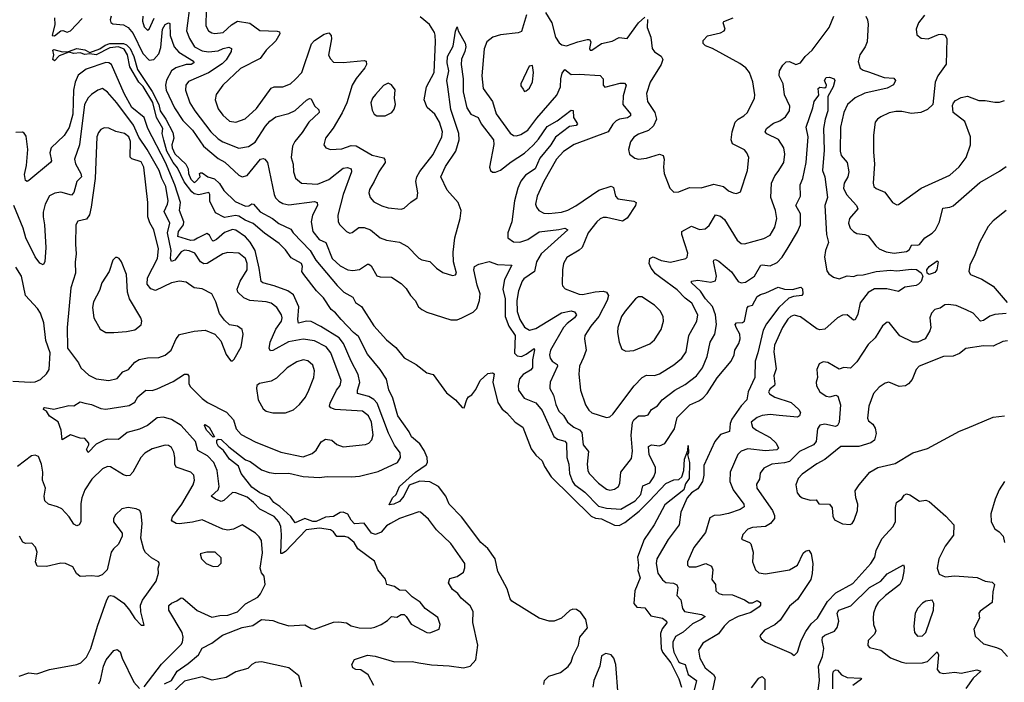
# Model space of a CAD drawing. Extents: x 1771496 to 1971148, y 471553 to 643630.
# Tile 266 of 656: x 1782989 to 1789124, y 630135 to 634264. Entities that reach past the tile are written whole.
import ezdxf

# ---------------------------------------------------------------- set-up
doc = ezdxf.new("R2010")
doc.units = 0

msp = doc.modelspace()

# ---------------------------------------------------------------- linework, layer by layer
at = {"layer": '0CON10XD'}
for points in [[(1784050, 634370), (1784027.3, 634195), (1784046.6, 634146.6), (1784077.5, 634095), (1784125, 634070.6), (1784165, 634064.3)], [(1784149.5, 634325), (1784148.2, 634225), (1784165, 634194.5), (1784185, 634182.1), (1784205, 634178.5), (1784255.8, 634184.2), (1784308.2, 634231.8), (1784345, 634254.7), (1784422.8, 634242.8), (1784485, 634196.4), (1784593.3, 634193.3), (1784607.3, 634187.3), (1784610, 634175), (1784585, 634131.9), (1784523.6, 634075), (1784486.9, 634023.1), (1784365, 633958.9), (1784255, 633855.6), (1784213.1, 633796.9), (1784207.5, 633765), (1784225, 633708), (1784255, 633668.1), (1784295, 633631.8), (1784335, 633625.4), (1784392.9, 633647.1), (1784465, 633710.5), (1784555, 633837.5), (1784575, 633846.4), (1784628.8, 633845), (1784675.3, 633864.7), (1784707.3, 633892.7), (1784747.5, 633935), (1784806.8, 634113.2), (1784825, 634133.6), (1784885, 634173.8), (1784915, 634181.1), (1784929.6, 634165), (1784931.8, 634145), (1784912.7, 634042.7), (1784925, 634019.2), (1784945, 634000), (1785005, 633997.3), (1785135, 634009.5), (1785148.6, 634005), (1785148.9, 633985), (1785140, 633965), (1785085, 633897.5), (1785061.3, 633855), (1785026.4, 633745), (1784997.5, 633682.5), (1784942.7, 633587.3), (1784894.2, 633525), (1784884.2, 633485), (1784896.7, 633465), (1784925, 633454.2), (1784995, 633458.9), (1785055, 633479.3), (1785085, 633478.9), (1785185, 633419.3), (1785255, 633402.5), (1785263.3, 633393.3), (1785265.8, 633374.2), (1785226.2, 633315), (1785197.1, 633255), (1785167.8, 633205), (1785163.3, 633185), (1785173.1, 633155), (1785195, 633128.1), (1785245, 633103.1), (1785285, 633091.5), (1785365, 633082.5), (1785385, 633088.6), (1785425, 633127.5), (1785465.7, 633154.3), (1785470, 633185), (1785457.3, 633255), (1785462.3, 633285), (1785481.4, 633318.6), (1785565, 633424.4), (1785620, 633535), (1785622.7, 633565), (1785604.7, 633624.7), (1785575, 633674.4), (1785527.6, 633717.6), (1785510, 633765), (1785523.2, 633845), (1785570.3, 633935), (1785580.3, 634125), (1785577.4, 634167.4), (1785573.3, 634185), (1785541.2, 634235), (1785485, 634280.9)], [(1786146.5, 634295), (1786115, 634191.4), (1786095, 634182.7), (1785985, 634169.3), (1785935.9, 634154.1), (1785898.9, 634125), (1785883.3, 634083.3), (1785868.2, 633915), (1785876.5, 633835), (1785933.8, 633753.8), (1785956.9, 633676.9), (1786045, 633557.1), (1786065, 633543.3), (1786085, 633540), (1786112.1, 633547.9), (1786154.2, 633575.8), (1786210.2, 633649.8), (1786335, 633792.9), (1786359.1, 633845), (1786359.8, 633895), (1786368.3, 633931.7), (1786385, 633954.4), (1786425, 633922.8), (1786475.2, 633925.2), (1786606.5, 633916.5), (1786624.4, 633895), (1786623.8, 633855), (1786635, 633843.8), (1786730.7, 633869.3), (1786757.9, 633867.9), (1786768.5, 633855), (1786749.8, 633789.8), (1786746.2, 633735), (1786795, 633676.9), (1786794.5, 633665), (1786775, 633653.2), (1786726, 633645), (1786705.7, 633634.3), (1786685, 633612.2), (1786655.8, 633564.2), (1786443.7, 633486.3), (1786376.4, 633443.6), (1786332.8, 633395), (1786253.8, 633255), (1786212.9, 633165), (1786202.7, 633115), (1786208.1, 633095), (1786222.9, 633075), (1786255, 633059.1), (1786285, 633056.2), (1786365.4, 633065.4), (1786405, 633076.8), (1786455, 633104.1), (1786598, 633202), (1786675, 633226.4), (1786689.2, 633219.2), (1786701.5, 633165), (1786715, 633148.6), (1786815, 633133.1), (1786830, 633125), (1786825.6, 633105), (1786773.4, 633026.6), (1786745, 633009.4), (1786645, 633031.1), (1786625, 633030.8), (1786605, 633022.1), (1786584.6, 633005), (1786531.1, 632935), (1786493.6, 632845), (1786475, 632827.3), (1786398.8, 632781.2), (1786377.1, 632745), (1786370, 632705), (1786368.8, 632618.8), (1786372, 632605), (1786387.5, 632587.5), (1786474.2, 632554.2), (1786495, 632552), (1786575, 632568.6), (1786625, 632572), (1786645.3, 632565.3), (1786656.8, 632545), (1786650.3, 632515), (1786596.8, 632415), (1786548.5, 632355), (1786510.6, 632295), (1786507.1, 632275), (1786518.5, 632205), (1786501.7, 632158.3), (1786476.7, 632105), (1786472.5, 632055), (1786482.5, 631955), (1786515, 631863.8), (1786535, 631830), (1786553, 631813), (1786645, 631785.7), (1786665, 631790), (1786684.2, 631805), (1786818.2, 631981.8), (1786867.5, 632035), (1786895, 632048.7), (1786945, 632046.4), (1786975, 632056.4), (1787065, 632113.8), (1787114.7, 632155.3), (1787141.5, 632195), (1787158, 632295), (1787209.1, 632385), (1787214.5, 632425), (1787176.9, 632496.9), (1787135, 632528.2), (1787085, 632580), (1786984.5, 632655), (1786950.9, 632680.9), (1786923.3, 632715), (1786910.5, 632745), (1786915.3, 632774.7), (1786935, 632785.6), (1786985, 632764), (1787045, 632753.5), (1787139.2, 632775), (1787148.6, 632785), (1787151.3, 632808.7), (1787114.7, 632925), (1787115.6, 632945), (1787175, 632976.7), (1787225, 632956.9), (1787259.8, 632960.2), (1787285, 632980.8), (1787325, 633048.1), (1787355, 633038.9), (1787379.8, 633019.8), (1787459.4, 632889.4), (1787485, 632868.6), (1787505, 632866.9), (1787625, 632900.5), (1787665, 632921.4), (1787695, 632971.2), (1787706.2, 633025), (1787697.7, 633075), (1787668.7, 633155), (1787672.9, 633245), (1787695, 633291.9), (1787715, 633318.6), (1787750, 633375), (1787756.2, 633425), (1787750.4, 633465), (1787716.8, 633516.8), (1787645, 633552.7), (1787632.9, 633565), (1787643.1, 633585), (1787685, 633620), (1787725, 633634.5), (1787760.4, 633659.6), (1787786.5, 633695), (1787786.7, 633725), (1787754.7, 633794.7), (1787746.8, 633865), (1787721.8, 633915), (1787723, 633945), (1787745, 633981.6), (1787765, 634001.1), (1787785, 634002.9), (1787825, 633985.6), (1787855, 633996), (1787882.9, 634035), (1787927.8, 634075), (1788032.1, 634215), (1788061.1, 634285)], [(1786265, 634308.1), (1786304.7, 634245), (1786326.5, 634155), (1786349.4, 634119.4), (1786366.3, 634106.3), (1786395, 634102.1), (1786466.7, 634125), (1786525, 634141.4), (1786540, 634140), (1786547.5, 634125), (1786538.8, 634085), (1786542.5, 634075), (1786554.2, 634074.2), (1786614.4, 634115.6), (1786680.3, 634129.7), (1786725, 634152.9), (1786774.1, 634145.9), (1786844.5, 634245), (1786885, 634279.2)], [(1788626.8, 634293.2), (1788589.2, 634245), (1788574, 634205), (1788579.3, 634169.3), (1788605, 634148.8), (1788650, 634145), (1788715, 634170.8), (1788735, 634172.9), (1788755, 634167.5), (1788765.3, 634145.3), (1788762.4, 633987.6), (1788710.8, 633915), (1788694, 633875), (1788678, 633735), (1788645.4, 633704.6), (1788603.7, 633686.3), (1788545, 633680.4), (1788485, 633692.1), (1788447.8, 633692.2), (1788407, 633683), (1788355, 633658.6), (1788334, 633645), (1788319.2, 633625), (1788308.5, 633545), (1788308.9, 633438.9), (1788316.2, 633365), (1788306.5, 633245), (1788311.1, 633225), (1788325, 633212.7), (1788378.6, 633188.6), (1788426.7, 633125), (1788455, 633110), (1788465, 633112), (1788605, 633213.9), (1788785.3, 633294.7), (1788842.7, 633347.3), (1788886.5, 633405), (1788914.4, 633485), (1788914.4, 633535), (1788878.9, 633628.9), (1788806.1, 633686.1), (1788801.7, 633728.3), (1788806.7, 633745), (1788820.5, 633759.5), (1788855, 633780), (1788895, 633788), (1788965, 633761.4), (1789005, 633761.4), (1789065, 633749.2), (1789095, 633750.8), (1789125, 633760.8)], [(1783206.2, 634275), (1783207.8, 634235), (1783191.1, 634165), (1783205, 634163.8), (1783245, 634194), (1783256.4, 634196.4), (1783285, 634185.6), (1783305, 634193.6), (1783378, 634272)], [(1783559.1, 634285), (1783552.2, 634262.2), (1783557.5, 634247.5), (1783569.2, 634239.2), (1783635, 634232.9), (1783665, 634216.3), (1783695, 634177.2), (1783755, 634054.1), (1783795, 634011.6), (1783825, 634016.5), (1783855, 634050.4), (1783868.7, 634091.3), (1783878.4, 634205), (1783895, 634233.6), (1783915, 634244.3), (1783925, 634241.2), (1783925.6, 634165), (1783952.1, 634095), (1783981, 634061), (1784071.8, 634005), (1784073.5, 633995), (1784056.2, 633985), (1784025, 633983.8), (1783960.9, 633965), (1783934.2, 633945), (1783903.6, 633886.4), (1783897.3, 633855), (1783901, 633825), (1783953.4, 633715), (1784005.7, 633635), (1784065.1, 633575.1), (1784134.7, 633475), (1784225, 633399.6), (1784266.3, 633376.3), (1784355, 633295.6), (1784375, 633284.5), (1784405, 633293.1), (1784490, 633395), (1784505, 633399.5), (1784516.8, 633395), (1784532.2, 633375), (1784574.7, 633174.7), (1784583.6, 633153.6), (1784602.4, 633132.4), (1784627.9, 633117.9), (1784665, 633110), (1784825, 633130.4), (1784841.4, 633125), (1784844.6, 633105), (1784812.6, 633045), (1784804.1, 633005), (1784814.7, 632945), (1784855, 632894.1), (1784896.2, 632875), (1784934.7, 632775), (1784985, 632730.3), (1785034.3, 632704.3), (1785065, 632700.7), (1785105, 632706.2), (1785155, 632739.4), (1785165, 632739.4), (1785179.1, 632729.1), (1785215, 632668.1), (1785235, 632660.5), (1785305, 632658.8), (1785365, 632620.8), (1785397.8, 632587.8), (1785424.2, 632545), (1785452.9, 632515), (1785474.5, 632474.5), (1785495, 632457.5), (1785525, 632441.4), (1785675, 632392.5), (1785714.2, 632394.2), (1785743.3, 632405), (1785815, 632441.5), (1785837.1, 632465), (1785854.7, 632515), (1785858.9, 632555), (1785838.9, 632608.9), (1785817.5, 632705), (1785822.5, 632725), (1785849.4, 632739.4), (1785915, 632756.2), (1785965, 632737.8), (1786056.2, 632735), (1786010.5, 632645), (1785998.3, 632585), (1786014.1, 632524.1), (1786014.6, 632415), (1786035.6, 632355), (1786075.5, 632295), (1786071.1, 632185), (1786088.4, 632168.4), (1786115, 632165.3), (1786145, 632179.3), (1786195, 632215.6), (1786197.5, 632207.5), (1786183.2, 632145), (1786184.6, 632095), (1786171.2, 632078.8), (1786126.8, 632053.2), (1786103.3, 632025), (1786094.4, 631985), (1786097.8, 631955), (1786132.5, 631905), (1786205, 631876.4), (1786245, 631828.2), (1786316.6, 631666.6), (1786339, 631649), (1786385, 631638.2), (1786395, 631625.7), (1786398.2, 631535), (1786411.1, 631495), (1786414.6, 631435.4), (1786432.5, 631385), (1786445, 631366.7), (1786509.4, 631319.4), (1786595, 631231.9), (1786645, 631219.4), (1786735, 631214.2), (1786824.7, 631265), (1786858.4, 631305), (1786870.8, 631359.2), (1786915, 631378.4), (1786940.5, 631415), (1786950.7, 631445), (1786950.5, 631475), (1786911.5, 631551.5), (1786907.5, 631605), (1786925, 631614.6), (1786975, 631608.8), (1787008, 631622), (1787069.7, 631715), (1787086.4, 631785), (1787165, 631863.8), (1787220.4, 631889.6)], [(1783755.5, 634285), (1783753.2, 634255), (1783765, 634220), (1783785, 634198), (1783795, 634204), (1783827.5, 634272.5)], [(1786900, 634265), (1786899.6, 634215), (1786920.4, 634155), (1786928.9, 634085), (1786943.8, 634063.8), (1786986.3, 634036.3), (1786995.5, 634015.5), (1786985.4, 633985), (1786917.3, 633875), (1786894.6, 633805), (1786901.5, 633755), (1786946.5, 633685), (1786956.4, 633645), (1786937.3, 633602.7), (1786907.1, 633572.9), (1786845, 633550), (1786815, 633532), (1786795, 633503.3), (1786782.5, 633455), (1786789.2, 633425), (1786822, 633402), (1786845, 633395.6), (1786895, 633400.5), (1786975, 633426.5), (1786997.7, 633417.7), (1787004.5, 633395), (1787000.4, 633345), (1787005.5, 633305), (1787039.4, 633215), (1787065, 633189.2), (1787095, 633190.8), (1787162.6, 633217.4), (1787235, 633216.7), (1787315, 633238.9), (1787374.5, 633224.5), (1787405, 633198), (1787435, 633184), (1787455, 633180), (1787479.7, 633190.3), (1787524.5, 633325), (1787531.9, 633405), (1787520.6, 633435), (1787505, 633452.9), (1787430.9, 633490.9), (1787421.1, 633515), (1787428.7, 633565), (1787446.9, 633625), (1787465, 633644.5), (1787501.4, 633665), (1787524, 633686), (1787566.4, 633775), (1787569.1, 633795), (1787557.6, 633877.6), (1787536.4, 633935), (1787513.2, 633963.2), (1787475, 633990.7), (1787305, 634083.6), (1787261.2, 634101.2), (1787247.5, 634115), (1787247.1, 634135), (1787275, 634162.5), (1787355, 634182.7), (1787377.5, 634195), (1787384.3, 634205), (1787372.5, 634245), (1787377, 634253), (1787434.6, 634275.4)], [(1788260.8, 634285), (1788272.4, 634262.4), (1788276.4, 634236.4), (1788268.8, 634125), (1788256.5, 634095), (1788223.3, 634045), (1788212.6, 634002.6), (1788225, 633962.2), (1788245, 633948.5), (1788278.1, 633938.1), (1788375, 633903.8), (1788435, 633900), (1788445.6, 633885), (1788432.6, 633857.4), (1788395, 633837.1), (1788254.3, 633805.7), (1788195, 633776.8), (1788147.1, 633735), (1788123.3, 633685), (1788102.4, 633595), (1788101.2, 633445), (1788107.8, 633417.8), (1788144.5, 633375), (1788156.2, 633315), (1788148.8, 633285), (1788125.3, 633244.7), (1788122.2, 633215), (1788139.7, 633175), (1788203.6, 633105), (1788210.5, 633085), (1788160, 633025), (1788152.2, 632995), (1788164.4, 632965), (1788183.8, 632943.8), (1788205, 632931.4), (1788255, 632925.6), (1788275, 632916.9), (1788323.3, 632855), (1788345, 632836.7), (1788388, 632818), (1788438.2, 632808.2), (1788515, 632819.6), (1788530.6, 632829.4), (1788548.5, 632861.5), (1788585, 632858.1), (1788595, 632862.5), (1788628.1, 632905), (1788675, 632934.5), (1788695.4, 632955), (1788720.4, 633005), (1788740, 633090), (1788785, 633095.5), (1788805, 633104.5), (1788970.9, 633249.1), (1789095, 633320), (1789135, 633349.1)], [(1784165, 634064.3), (1784225, 634070.7), (1784255.8, 634085), (1784292.7, 634092.7), (1784309.1, 634085), (1784307.1, 634065), (1784275, 634014), (1784250.7, 633989.3), (1784165, 633932.6), (1784041.2, 633878.8), (1784024.5, 633855), (1784020.8, 633825), (1784049.7, 633745), (1784079.3, 633695), (1784180.3, 633565), (1784225, 633522.1), (1784255, 633502.7), (1784353.5, 633463.5), (1784415, 633472.9), (1784455, 633500), (1784520.2, 633599.8), (1784548.1, 633631.9), (1784585, 633658.5), (1784665, 633679.6), (1784705, 633698.2), (1784775, 633763.3), (1784795, 633772.9), (1784805, 633771.2), (1784825, 633727.1), (1784853, 633703), (1784855.7, 633685), (1784789.4, 633625), (1784749.1, 633560.9), (1784703.5, 633505), (1784688.7, 633475), (1784680, 633405), (1784693.2, 633363.2), (1784695.6, 633315), (1784707.2, 633277.2), (1784745.4, 633245.4), (1784845, 633239.3), (1784915, 633267.8), (1785005, 633339.7), (1785031.9, 633341.9), (1785054, 633335), (1785055.5, 633315), (1785003.9, 633175), (1784970, 633045), (1784972.2, 633005), (1784982.9, 632985), (1785025, 632944.2), (1785045, 632933.8), (1785061.2, 632938.8), (1785101.7, 632968.3), (1785135, 632969.6), (1785174.2, 632954.2), (1785235.4, 632905.4), (1785275, 632890.9), (1785355, 632878.5), (1785405, 632850), (1785475, 632778.6), (1785495, 632767.5), (1785545, 632757.1), (1785586, 632715), (1785625, 632687.5), (1785685, 632668.8), (1785705, 632673.8), (1785711.2, 632685), (1785691.8, 632755), (1785689.5, 632815), (1785699.4, 632905), (1785733.2, 633025), (1785740, 633075), (1785721.8, 633125), (1785652.2, 633202.2), (1785613.2, 633285), (1785641.2, 633348.8), (1785706.3, 633445), (1785727.4, 633515), (1785724.8, 633555), (1785675.6, 633705), (1785656.5, 633846.5), (1785651, 633885), (1785661.8, 633945), (1785651.9, 633995), (1785654, 634035), (1785690.6, 634099.4), (1785705, 634192.5), (1785715, 634220), (1785721.2, 634195), (1785765, 634116.7), (1785769.5, 634095), (1785763.3, 634065), (1785742.1, 634017.9), (1785739.1, 633985), (1785751.8, 633895), (1785752.1, 633815), (1785774.6, 633714.6), (1785798.9, 633675), (1785845.4, 633655), (1785863.6, 633615), (1785941.9, 633515), (1785943, 633487), (1785915.7, 633345), (1785922.5, 633325), (1785935, 633314.3), (1785953.2, 633313.2), (1785985, 633326.4), (1786051.7, 633378.3), (1786135, 633431.2), (1786187.7, 633482.3), (1786220.8, 633519.2), (1786275, 633597.6), (1786336.9, 633633.1), (1786425, 633699.2), (1786437.2, 633697.2), (1786440, 633655), (1786464.2, 633615), (1786455.4, 633604.6), (1786415, 633598.6), (1786327.4, 633532.6), (1786297.7, 633485), (1786229, 633401), (1786200.7, 633335), (1786140.9, 633295), (1786111.9, 633258.1), (1786092.8, 633215), (1786072.2, 633135), (1786055.8, 633004.2), (1786031.1, 632935), (1786030, 632905), (1786065, 632879.5), (1786105, 632878.5), (1786155, 632893.4), (1786225, 632941.6), (1786347.3, 632957.3), (1786385, 632965.8), (1786403.8, 632955), (1786238.9, 632805), (1786208.5, 632755), (1786196.1, 632693.9), (1786130.7, 632649.3), (1786119.1, 632635), (1786096.7, 632575), (1786086.8, 632515), (1786088.6, 632445), (1786104.3, 632395), (1786135, 632348.5), (1786165, 632330), (1786205, 632339.6), (1786365, 632437.2), (1786425, 632449.2), (1786445, 632442.7), (1786458.9, 632425), (1786446.7, 632405), (1786399.7, 632370.3), (1786376.6, 632345), (1786295.4, 632205), (1786289.3, 632175), (1786293.8, 632155), (1786306.7, 632135), (1786336.9, 632115), (1786340, 632105), (1786293.8, 632005), (1786291.1, 631978.9), (1786292.1, 631965), (1786313.9, 631923.9), (1786329.1, 631865), (1786348.7, 631825), (1786376.8, 631796.8), (1786401.2, 631755), (1786440.9, 631725), (1786477.8, 631707.8), (1786491.7, 631691.7), (1786500.4, 631615), (1786533.2, 631573.2), (1786525.4, 631495), (1786528.5, 631455), (1786537.1, 631435), (1786595, 631376.5), (1786645, 631338.5), (1786665, 631332.1), (1786695, 631337.5), (1786720, 631355), (1786727.7, 631375), (1786734.8, 631445.2), (1786801.3, 631528.7), (1786807.1, 631575), (1786799.5, 631675), (1786807.3, 631752.7), (1786815, 631770.9), (1786845, 631795.4), (1786885, 631795.6), (1786905, 631802), (1786925.4, 631834.6), (1786962.1, 631857.9), (1786991.1, 631895), (1787070.6, 631955), (1787135, 631989.6), (1787206.1, 632043.9), (1787243.2, 632095), (1787273.2, 632165), (1787290.4, 632255), (1787319.6, 632305), (1787330.5, 632365), (1787325.2, 632425), (1787306.4, 632476.4), (1787261.4, 632525), (1787231.5, 632571.5), (1787174.4, 632625), (1787174, 632635), (1787215, 632640.4), (1787295, 632628.2), (1787323.8, 632636.2), (1787329.7, 632665), (1787312.7, 632757.3), (1787315, 632766), (1787325, 632768.6), (1787345, 632758.9), (1787423.5, 632693.5), (1787465, 632633.3), (1787485, 632623.6), (1787512.3, 632627.7), (1787567.5, 632665), (1787606.8, 632733.2), (1787615, 632736.9), (1787665, 632730.4), (1787708.5, 632751.5), (1787740, 632785), (1787776.3, 632843.7), (1787835, 632941.1), (1787854.1, 632985), (1787853.4, 633053.4), (1787824.4, 633105), (1787853.6, 633165), (1787851.6, 633235), (1787868, 633275), (1787890, 633375), (1787901.1, 633535), (1787888.8, 633595), (1787931.9, 633715), (1787939.4, 633755), (1787967.3, 633792.7), (1787963.3, 633835), (1787975, 633843.3), (1788005, 633838.8), (1788013.3, 633845), (1788016.2, 633855), (1788004.2, 633885), (1788015, 633903.8), (1788035, 633906.7), (1788063.3, 633895), (1788068, 633885), (1788057.5, 633845), (1788024.2, 633785), (1788025.4, 633695), (1788008, 633645), (1787998.4, 633585), (1788001.7, 633451.7), (1787992.1, 633325), (1788004.7, 633285), (1788023.1, 633155), (1788005.3, 633105), (1788015.3, 632925), (1788028.7, 632875), (1788010.5, 632825), (1788004.3, 632785), (1788018.9, 632698.9), (1788030.8, 632680.8), (1788059.2, 632659.2), (1788095, 632649.1), (1788145, 632666.9), (1788185, 632664.4), (1788207.8, 632672.2), (1788245, 632673.4), (1788325, 632694.3), (1788415, 632702.5), (1788455, 632698.7), (1788545, 632708.9), (1788576.3, 632706.3), (1788606.1, 632686.1), (1788616.2, 632665), (1788605, 632633.3), (1788590, 632615), (1788575, 632607.5), (1788505, 632597.5), (1788465, 632570), (1788393, 632587), (1788315, 632586.5), (1788275, 632564.6), (1788225, 632499.4), (1788211.8, 632428.2), (1788195, 632392.5), (1788185, 632391.9), (1788145, 632423.8), (1788115, 632422.8), (1788084.6, 632405), (1788005, 632335.6), (1787975, 632331.2), (1787955, 632337.7), (1787855, 632413.2), (1787815, 632422.7), (1787794.3, 632415), (1787775, 632396.9), (1787742.9, 632345), (1787692.6, 632235), (1787687.6, 632195), (1787702.1, 632087.9), (1787688.8, 632045), (1787694.4, 631995), (1787692.5, 631985), (1787665, 631962.5), (1787655.7, 631945), (1787661.4, 631931.4), (1787695, 631911.8), (1787795, 631878.8), (1787843.1, 631835), (1787854.4, 631815), (1787847.1, 631795), (1787835, 631787.1), (1787722.1, 631797.9), (1787665, 631803.1), (1787615, 631796.9), (1787585, 631785.6), (1787545.7, 631755), (1787555.6, 631725), (1787580.6, 631705), (1787665, 631659.2), (1787702, 631625), (1787716.7, 631593.3), (1787705.9, 631584.1), (1787635, 631576.8), (1787525, 631590), (1787484.4, 631575), (1787463.3, 631555), (1787415.4, 631445), (1787412.7, 631385), (1787434.5, 631334.5), (1787501.5, 631245), (1787502.2, 631227.8), (1787478.5, 631211.5), (1787405, 631186.1), (1787355, 631175.5), (1787315.7, 631174.3), (1787289.7, 631160.3), (1787261.4, 631068.6), (1787190, 630975), (1787150.8, 630885), (1787150, 630865), (1787160, 630855), (1787204.2, 630854.2), (1787265, 630874.6), (1787299.2, 630859.2), (1787306.9, 630835), (1787301.9, 630775), (1787325, 630743.3), (1787326.4, 630705), (1787345, 630687.5), (1787365, 630681.8), (1787430.5, 630680.5), (1787505, 630648.9), (1787535, 630629.3), (1787555, 630630), (1787585, 630643.8), (1787605, 630631.2), (1787605.5, 630615), (1787596.9, 630605), (1787545, 630569.2), (1787464.8, 630545.2), (1787408.9, 630515), (1787377.8, 630485), (1787343.1, 630436.9), (1787245, 630378.9), (1787217.5, 630335), (1787227.3, 630285), (1787260.8, 630225), (1787312.3, 630182.3), (1787323.1, 630165), (1787306.5, 630085)], [(1786255, 630120), (1786258.8, 630145), (1786285, 630172), (1786357.5, 630195), (1786407, 630233), (1786425, 630260), (1786435.8, 630295), (1786470.8, 630365), (1786478.8, 630415), (1786526.7, 630475), (1786516.2, 630525), (1786485, 630570.5), (1786457.8, 630587.8), (1786435, 630590.4), (1786417.6, 630582.4), (1786365, 630533.8), (1786320, 630515), (1786287.5, 630515), (1786225.8, 630535), (1786055, 630639.6), (1786044, 630655), (1786026.1, 630716.1), (1785967.5, 630825), (1785950.5, 630905), (1785905, 630968.6), (1785862.9, 631005), (1785742.5, 631165), (1785664.2, 631244.2), (1785643.8, 631295), (1785597.8, 631355), (1785545, 631384.6), (1785481.9, 631388.1), (1785415.9, 631364.1), (1785382, 631295), (1785355, 631261.2), (1785320, 631245), (1785290.7, 631240.7), (1785312, 631285), (1785334.3, 631305.7), (1785354.7, 631355), (1785454.6, 631445), (1785520.8, 631489.2), (1785528.8, 631505), (1785527.1, 631535), (1785509.2, 631579.2), (1785481.2, 631621.2), (1785430, 631665), (1785416.2, 631695), (1785344.4, 631795), (1785312.9, 631905), (1785288.2, 631958.2), (1785274.1, 632024.1), (1785234.1, 632084.1), (1785155, 632178.8), (1785100.3, 632290.3), (1785068.1, 632315), (1784991.2, 632395), (1784957.1, 632437.1), (1784928.9, 632458.9), (1784881.1, 632531.1), (1784838, 632575), (1784760, 632675), (1784747.5, 632695), (1784750, 632725), (1784743.8, 632745), (1784679.4, 632779.4), (1784645, 632828.8), (1784605, 632868.8), (1784515, 632934), (1784444.3, 632994.3), (1784393.8, 633015), (1784355, 633040), (1784334.1, 633044.1), (1784265, 633031.2), (1784209.3, 633059.3), (1784173.4, 633133.4), (1784172.5, 633175), (1784166.4, 633186.4), (1784105, 633172.5), (1784075, 633179.2), (1784060.2, 633190.2), (1784013.6, 633253.6), (1783971.3, 633341.3), (1783945, 633373.2), (1783905.6, 633445), (1783886.5, 633513.5), (1783876.7, 633555), (1783880, 633585), (1783840.4, 633655), (1783817.8, 633747.8), (1783757.6, 633847.6), (1783730.4, 633875), (1783675, 633970), (1783660.6, 634045), (1783640.1, 634080.1), (1783605, 634094.1), (1783550.9, 634089.1), (1783465, 634045.3), (1783425, 634052.2), (1783395, 634048), (1783365, 634056.5), (1783325, 634053.2), (1783295, 634061.2), (1783235, 634039.1), (1783205, 634007.5), (1783196, 634015), (1783201.3, 634045), (1783196, 634075), (1783201.1, 634078.9), (1783255, 634063.1), (1783293.7, 634066.3), (1783345, 634083.8), (1783395, 634075.3), (1783425, 634060), (1783487.2, 634082.8), (1783521.9, 634105), (1783551.2, 634115), (1783634.7, 634114.7), (1783655, 634106.6), (1783676.3, 634085), (1783698.9, 634035), (1783722.8, 633952.8), (1783815, 633815.6), (1783855, 633735.6), (1783864.5, 633695), (1783898.7, 633645), (1783941.8, 633561.8), (1783950, 633525), (1783937.3, 633485), (1783938.2, 633465), (1783955, 633428.9), (1784023.1, 633363.1), (1784039.2, 633335), (1784040.4, 633305), (1784055, 633269.5), (1784075, 633249.2), (1784085, 633254), (1784113.3, 633285), (1784110, 633305), (1784115, 633310), (1784125, 633310), (1784160, 633285), (1784202.7, 633272.7), (1784233.8, 633243.8), (1784260, 633200), (1784331.1, 633131.1), (1784395, 633102.9), (1784415.4, 633104.6), (1784435, 633115.8), (1784445, 633113.8), (1784487.6, 633067.6), (1784563.5, 633025), (1784603.7, 632993.7), (1784678.8, 632958.8), (1784692.5, 632935), (1784798.6, 632825), (1784833.6, 632765), (1784967.8, 632607.8), (1785007.9, 632565), (1785064.2, 632535), (1785081.7, 632501.7), (1785117.5, 632477.5), (1785195.8, 632355.8), (1785275, 632268.9), (1785331.8, 632221.8), (1785385, 632155.7), (1785460, 632115), (1785525, 632063.3), (1785565, 632052.5), (1785648.3, 631938.3), (1785703.3, 631895), (1785745, 631847.5), (1785757.5, 631845), (1785775, 631897.5), (1785786.1, 631913.9), (1785805, 631926.7), (1785831.2, 631958.8), (1785857.5, 632015), (1785905, 632060), (1785935, 632062.5), (1785945, 632057.5), (1785936.2, 632005), (1785968.9, 631878.9), (1785995, 631836), (1786025, 631814.2), (1786076, 631756), (1786124.4, 631725), (1786175, 631590), (1786205, 631550), (1786245, 631514), (1786259.3, 631479.3), (1786299.6, 631415), (1786549.7, 631169.7), (1786577.6, 631157.6), (1786615, 631153.8), (1786695, 631114), (1786725, 631112.5), (1786760.1, 631129.9), (1786849.2, 631200.8), (1786912.6, 631265), (1787015, 631373.3), (1787065, 631396), (1787095, 631398.8), (1787114, 631415), (1787127.9, 631455), (1787131.1, 631525), (1787151.7, 631578.3), (1787155, 631610), (1787155.6, 631564.4), (1787150, 631555), (1787162.9, 631505), (1787160.9, 631405), (1787138.3, 631371.7), (1787126.2, 631335), (1787009.1, 631240.9), (1786942.5, 631115), (1786880, 631025), (1786839.1, 630915), (1786845.6, 630864.4), (1786841.2, 630831.2), (1786854, 630785), (1786821.2, 630705), (1786815.8, 630625), (1786835, 630602.4), (1786885, 630598.1), (1786920.8, 630549.2), (1786993.9, 630533.9), (1787019.5, 630515), (1787021.5, 630505), (1786992.8, 630467.2), (1786981.6, 630438.4), (1786986.2, 630345), (1786995, 630322.5), (1787045.3, 630255), (1787095, 630156.4), (1787112.2, 630105)], [(1784395, 631522), (1784425, 631510.3), (1784495, 631458.2), (1784543.1, 631443.1), (1784585, 631436.4), (1784665, 631438.2), (1784755, 631417.3), (1784855, 631411.8), (1784905, 631418.1), (1785055.9, 631414.1), (1785105, 631419.6), (1785221.7, 631448.3), (1785342.5, 631505), (1785361.9, 631535), (1785358.5, 631565), (1785325, 631613.1), (1785286.8, 631686.8), (1785216.6, 631875), (1785195, 631897.5), (1785165, 631915.2), (1785094.4, 631935), (1785092.7, 631955), (1785107.4, 632002.6), (1785097.6, 632052.4), (1785053.2, 632135), (1785007.3, 632245), (1784980.3, 632280.3), (1784865, 632352.4), (1784805, 632382.8), (1784775, 632385.2), (1784725, 632372.5), (1784721, 632395), (1784728.8, 632475), (1784695, 632549.2), (1784658.9, 632575), (1784575, 632606.1), (1784503.8, 632623.8), (1784492.3, 632632.3), (1784481.6, 632715), (1784456.4, 632825), (1784425, 632877.6), (1784395, 632910.3), (1784335, 632951.4), (1784315, 632956.1), (1784265, 632936.9), (1784215, 632893.7), (1784195, 632884.6), (1784185, 632892), (1784172.1, 632922.1), (1784155, 632930.7), (1784096.7, 632903.3), (1784075, 632889.1), (1784055, 632887.4), (1783973.4, 632913.4), (1783978.3, 632945), (1784008.4, 632985), (1784012.2, 633005), (1783983.6, 633075), (1783991, 633125), (1783954.4, 633235), (1783896.3, 633375), (1783787.2, 633585), (1783763.7, 633655), (1783686.6, 633716.6), (1783638.6, 633805), (1783560.9, 633985), (1783545, 633995.3), (1783525, 633997.5), (1783403.5, 633955), (1783352.3, 633917.7), (1783335, 633874), (1783324.6, 633825.4), (1783319.3, 633675), (1783297.8, 633592.2), (1783265, 633542.3), (1783184.3, 633465), (1783175.5, 633435), (1783186.7, 633385), (1783180.8, 633375), (1783045, 633261.1), (1783035, 633256), (1783025, 633262.5), (1783019.2, 633299.2), (1783030.2, 633355), (1783038.7, 633455), (1783028.6, 633538.6), (1783016.8, 633556.8), (1783005, 633562.2), (1782965, 633560)], [(1786135, 633817.5), (1786145, 633820), (1786165, 633836.7), (1786184.1, 633875.9), (1786191.2, 633935), (1786185, 633977.5), (1786162.5, 633975), (1786110.6, 633865), (1786111.1, 633851.1), (1786125, 633830), (1786135, 633817.5)], [(1785265, 633663.8), (1785306.7, 633685), (1785322.7, 633707.3), (1785330.8, 633735), (1785324, 633775), (1785327.3, 633827.3), (1785305, 633857.5), (1785285, 633867.5), (1785255, 633853.3), (1785205, 633798), (1785187.5, 633775), (1785177.5, 633745), (1785185, 633700), (1785197.5, 633675), (1785215, 633664), (1785265, 633663.8)], [(1784602.5, 630505), (1784665, 630486.1), (1784765, 630492.9), (1784805, 630469.5), (1784825, 630465.5), (1784945, 630508.9), (1784977.6, 630512.4), (1785025, 630505.5), (1785055, 630485.6), (1785103.4, 630473.4), (1785175, 630472.5), (1785202.4, 630477.6), (1785240, 630495), (1785280.6, 630519.4), (1785305, 630544), (1785338.6, 630541.4), (1785365, 630557.5), (1785375, 630557.5), (1785385, 630556.7), (1785396.7, 630545), (1785427.7, 630497.7), (1785525, 630444.3), (1785545, 630442.5), (1785603.3, 630466.7), (1785609.2, 630495), (1785595, 630538.8), (1785515, 630594), (1785484.2, 630634.2), (1785435, 630667.5), (1785395, 630706), (1785355, 630708.8), (1785325, 630730.8), (1785276.7, 630745), (1785267.5, 630777.5), (1785220, 630835), (1785198.6, 630888.6), (1785095, 630965.6), (1785073.3, 631005), (1785036.4, 631036.4), (1785015, 631043.9), (1784965, 631042.3), (1784945, 631071.9), (1784925, 631085.3), (1784856, 631096), (1784774.5, 631085), (1784645, 630950), (1784625, 630936.7), (1784615, 630938), (1784620.4, 631055), (1784614.8, 631104.8), (1784603.9, 631135), (1784575, 631167.1), (1784485, 631214.1), (1784446.1, 631256.1), (1784405, 631288.4), (1784334.4, 631315.6), (1784315, 631317.3), (1784261.5, 631268.5), (1784245, 631260.9), (1784208.6, 631275), (1784182.5, 631295), (1784226.2, 631333.8), (1784231.8, 631355), (1784219.7, 631455), (1784199.3, 631505), (1784158.2, 631545), (1784098.2, 631578.2), (1784084.1, 631635), (1783995, 631735.9), (1783935, 631772.4), (1783885, 631787.3), (1783845, 631782.3), (1783784.6, 631735.4), (1783735, 631711.6), (1783658.5, 631691.5), (1783605, 631648.2), (1783535, 631649.1), (1783515, 631643.8), (1783465, 631618.1), (1783415, 631566), (1783404.4, 631585), (1783420, 631615), (1783418.8, 631625), (1783393.6, 631653.6), (1783365, 631656), (1783305, 631676), (1783252.5, 631645), (1783246, 631705), (1783227.5, 631757.5), (1783175, 631793.8), (1783155, 631823.8), (1783136.7, 631835), (1783138, 631845), (1783145, 631848.2), (1783202.3, 631837.7), (1783295, 631860), (1783325, 631856.7), (1783365, 631882.5), (1783395, 631874.2), (1783435, 631866.1), (1783495, 631840.4), (1783525, 631837.5), (1783671.2, 631858.8), (1783705, 631880.5), (1783725, 631914.5), (1783775, 631954.5), (1783815, 631953.8), (1783845, 631962.7), (1783945, 632008.5), (1784015, 632055.5), (1784035, 632055.8), (1784043.3, 632043.3), (1784043.5, 631995), (1784053.3, 631975), (1784125, 631904.1), (1784159.2, 631879.2), (1784278.1, 631818.1), (1784320.7, 631770.7), (1784338.5, 631715), (1784368.7, 631678.7), (1784455, 631632.5), (1784615, 631569.6), (1784755, 631540.3), (1784810.5, 631559.5), (1784835, 631582.2), (1784867.6, 631632.4), (1784895, 631649.6), (1784932.9, 631642.9), (1784965, 631617.5), (1785005, 631602.2), (1785143.4, 631616.6), (1785163.8, 631625), (1785183.8, 631646.2), (1785192.2, 631677.8), (1785180.5, 631755), (1785162.7, 631795), (1785125, 631825.3), (1784955, 631834), (1784927.1, 631845), (1784918.5, 631855), (1784922.8, 631875), (1784962.8, 631955), (1784984.7, 631985.3), (1784991.5, 632015), (1784928.1, 632188.1), (1784898.5, 632225), (1784825, 632262.5), (1784755, 632272.5), (1784663.9, 632256.1), (1784565, 632201.5), (1784550.9, 632200.9), (1784543.2, 632215), (1784548.6, 632255), (1784585.6, 632334.4), (1784620.5, 632385), (1784624.5, 632405), (1784620, 632425), (1784590.2, 632470.2), (1784556.5, 632496.5), (1784525, 632506.2), (1784423.2, 632513.2), (1784385, 632529.6), (1784348.2, 632565), (1784342.8, 632585), (1784362.2, 632635), (1784406.2, 632705), (1784405.6, 632745), (1784394.7, 632775), (1784355, 632809.6), (1784285, 632812.9), (1784255, 632804.6), (1784155.9, 632744.1), (1784135, 632742.1), (1784114.8, 632754.8), (1784080, 632810), (1784045, 632824.1), (1784015, 632826.8), (1783995, 632817.7), (1783955, 632766.1), (1783935, 632756.7), (1783927.5, 632775), (1783931.6, 632825), (1783910.3, 632935), (1783923.5, 632995), (1783889.4, 633069.4), (1783910.3, 633115), (1783913.2, 633135), (1783899.8, 633225), (1783874.3, 633274.3), (1783857.5, 633325), (1783783.6, 633455), (1783731.2, 633531.2), (1783697.7, 633607.7), (1783594.6, 633745), (1783535, 633812.2), (1783505, 633834.3), (1783475, 633824.5), (1783435, 633798.8), (1783415, 633777.5), (1783391.6, 633735), (1783360.7, 633485), (1783330, 633395), (1783335.4, 633365), (1783369.1, 633305), (1783372.7, 633285), (1783344.2, 633255), (1783325, 633187.5), (1783310.6, 633170.6), (1783245, 633189.1), (1783207, 633183), (1783174.7, 633165.3), (1783147.9, 633115), (1783135.4, 633065), (1783134.6, 633035.4), (1783143.8, 632985), (1783150.4, 632845), (1783144.4, 632755.6), (1783135, 632736.7), (1783115, 632746), (1783085, 632785.7), (1783027.4, 632905), (1783009.7, 632965), (1782952.6, 633105)], [(1783545, 632014.4), (1783595, 632027.1), (1783630.7, 632069.3), (1783666, 632085), (1783705, 632130.5), (1783733.1, 632146.9), (1783785, 632157.1), (1783855, 632159.4), (1783895, 632173.1), (1783933.1, 632205), (1783964.4, 632275), (1783985, 632301.9), (1784075, 632323.8), (1784145, 632330), (1784204.5, 632304.5), (1784242.4, 632262.4), (1784275, 632177.5), (1784295, 632147.5), (1784305, 632137.5), (1784315, 632137.5), (1784325, 632147.5), (1784368.9, 632225), (1784381.2, 632305), (1784374.1, 632334.1), (1784345, 632354.2), (1784295, 632362.9), (1784265, 632390.8), (1784233.6, 632433.6), (1784210, 632505), (1784185, 632556), (1784125, 632586.9), (1784075, 632593.6), (1784025, 632627.3), (1783985, 632635.5), (1783935, 632623.8), (1783835, 632576.2), (1783805, 632586.9), (1783783.7, 632615), (1783784.5, 632655.5), (1783846.8, 632775), (1783852.6, 632835), (1783823.8, 632955), (1783798.7, 632998.7), (1783786.5, 633035), (1783787.6, 633125), (1783763.1, 633345), (1783745, 633378), (1783687.4, 633397.4), (1783677, 633407), (1783678.1, 633505), (1783669, 633535), (1783641.2, 633555), (1783587.3, 633567.3), (1783545, 633587.3), (1783515, 633589.1), (1783495, 633579.7), (1783478.9, 633561.1), (1783470.2, 633535), (1783462.1, 633377.9), (1783458.9, 633275), (1783434.8, 633095), (1783422.6, 633047.4), (1783405, 633020.4), (1783350.9, 633009.1), (1783338.1, 632985), (1783335.5, 632865.5), (1783341.2, 632805), (1783333.2, 632753.2), (1783336.2, 632685), (1783307.8, 632592.2), (1783284.6, 632345), (1783286, 632216), (1783355, 632125.8), (1783370, 632095), (1783418.6, 632048.6), (1783465, 632025.6), (1783545, 632014.4)], [(1789135, 633074.4), (1789055, 633010), (1789023.5, 632975), (1788968.5, 632875), (1788941.2, 632798.8), (1788910, 632735), (1788902.2, 632695), (1788912.5, 632675), (1788985, 632646.4), (1789055, 632603.3), (1789142.5, 632502.5)], [(1783525, 632314.3), (1783575, 632314.5), (1783655, 632320), (1783705, 632331.8), (1783745, 632362), (1783750.6, 632385), (1783744.2, 632405), (1783672.5, 632525), (1783661.2, 632565), (1783653.5, 632676.5), (1783623.8, 632755), (1783609.4, 632775), (1783595, 632782.9), (1783585, 632782), (1783569.2, 632765), (1783545.7, 632695), (1783500.9, 632625), (1783485, 632576), (1783448.5, 632505), (1783441.3, 632471.3), (1783450.6, 632405), (1783489.2, 632335), (1783525, 632314.3)], [(1788655, 632676.9), (1788644.4, 632685), (1788640.5, 632705), (1788655, 632725.6), (1788705, 632761.2), (1788711.2, 632755), (1788703.3, 632705), (1788690.8, 632689.2), (1788675, 632681.4), (1788655, 632676.9)], [(1782945, 632012.2), (1783055, 632004.3), (1783085, 632007.1), (1783118.2, 632021.8), (1783155, 632058), (1783172.5, 632085), (1783178.8, 632188.8), (1783152.1, 632265), (1783138, 632375), (1783117.9, 632435), (1783099.1, 632465), (1783025.6, 632545), (1783000, 632665), (1782965, 632720.8)], [(1787220.4, 631889.6), (1787245.4, 631905), (1787273.2, 631935), (1787335, 632032.7), (1787421.6, 632135), (1787440, 632175), (1787444.5, 632205), (1787469.6, 632245), (1787478.2, 632275), (1787476, 632305), (1787452.5, 632345), (1787447.5, 632365), (1787455, 632374), (1787492.9, 632377.1), (1787504.4, 632385.6), (1787521.1, 632468.9), (1787530.5, 632479.5), (1787555, 632485.6), (1787585, 632538.7), (1787605, 632552.4), (1787638.9, 632561.1), (1787715, 632597.6), (1787755, 632583.6), (1787805, 632582.2), (1787857, 632597), (1787866.2, 632586.2), (1787868, 632555), (1787862.5, 632545), (1787811.3, 632538.7), (1787781.7, 632528.3), (1787719.9, 632470.1), (1787641.3, 632368.7), (1787620.7, 632329.3), (1787588.3, 632188.3), (1787572.5, 632135), (1787569.1, 632035), (1787527.6, 631945), (1787519.6, 631895), (1787485, 631857.2), (1787427, 631775), (1787416.6, 631746.6), (1787411.7, 631698.3), (1787355, 631678.2), (1787320.4, 631635), (1787251.8, 631485), (1787250.9, 631425), (1787243.5, 631385), (1787215, 631340.8), (1787175, 631315.3), (1787148.1, 631285), (1787108.2, 631195), (1787098.8, 631115), (1787028.5, 631025), (1786958, 630905), (1786954.7, 630875), (1786964.7, 630815), (1786995, 630772.5), (1787015, 630755.8), (1787063.3, 630753.3), (1787082.6, 630742.6), (1787090.6, 630725), (1787084.4, 630675), (1787107.7, 630647.7), (1787118.9, 630595), (1787130.8, 630575), (1787236.8, 630556.8), (1787259.2, 630545), (1787235.5, 630525), (1787180.3, 630499.7), (1787123.8, 630446.2), (1787075, 630419.2), (1787059.2, 630385), (1787059.3, 630355), (1787065, 630321.5), (1787094, 630265), (1787105, 630255.3), (1787135.7, 630245.7), (1787153.5, 630183.5), (1787206.3, 630145), (1787191.3, 630085)], [(1786765, 632198), (1786815, 632203.1), (1786915, 632244.3), (1786945, 632269.2), (1786986.3, 632333.7), (1787000.8, 632385), (1786999.2, 632415), (1786979.3, 632449.3), (1786944.5, 632484.5), (1786865, 632536), (1786845, 632536.2), (1786826.7, 632525), (1786761.5, 632448.5), (1786739.5, 632415), (1786715.6, 632345), (1786714.4, 632314.4), (1786724.3, 632255), (1786741.2, 632211.2), (1786765, 632198)], [(1789135, 632432.2), (1789065, 632427.3), (1789033.5, 632416.5), (1788995, 632389.4), (1788975, 632385.8), (1788929.2, 632435), (1788886.8, 632456.8), (1788825, 632482.5), (1788775, 632489.5), (1788752.9, 632487.1), (1788725, 632465.7), (1788691.1, 632458.9), (1788671.4, 632435), (1788660.6, 632405), (1788665.6, 632345), (1788659.4, 632325), (1788630.8, 632275), (1788585, 632254.6), (1788554.7, 632254.7), (1788472.9, 632292.9), (1788407, 632377), (1788395, 632380), (1788365, 632356), (1788319.3, 632280.7), (1788275, 632239.2), (1788205, 632132.5), (1788165, 632092.5), (1788125, 632097.1), (1788095, 632085.8), (1788025, 632127.1), (1787995, 632130.8), (1787970.3, 632119.7), (1787955.8, 632085), (1787959.5, 632035), (1787951.5, 632005), (1787952.8, 631982.8), (1787974.2, 631945), (1788015, 631917.8), (1788037.1, 631912.9), (1788075, 631923.3), (1788087.3, 631917.3), (1788103.8, 631863.8), (1788095.5, 631755.5), (1788085, 631735.7), (1788071.2, 631728.8), (1788005, 631743.8), (1787975, 631737.8), (1787960.5, 631715), (1787952, 631635), (1787934.8, 631615.2), (1787847.7, 631572.3), (1787785, 631510.2), (1787755, 631501.6), (1787675, 631494.7), (1787625, 631468.1), (1787602, 631438), (1787599.6, 631400.4), (1787580, 631370), (1787581.8, 631345), (1787679.2, 631205), (1787692.5, 631175), (1787691.8, 631155), (1787667.8, 631125), (1787635, 631105.8), (1787555, 631098.8), (1787525, 631088.1), (1787494, 631055), (1787486.7, 631026.7), (1787536.7, 631006.7), (1787545, 630996.7), (1787558.1, 630945), (1787554.3, 630885), (1787574, 630835), (1787595, 630816), (1787635, 630810), (1787786.2, 630835), (1787835, 630864.4), (1787871.1, 630938.9), (1787885, 630952), (1787905, 630958.8), (1787920.8, 630935), (1787930, 630875), (1787926.6, 630813.4), (1787917.9, 630775), (1787835, 630650), (1787785, 630608.1), (1787728, 630522), (1787695, 630493.5), (1787630.7, 630459.3), (1787601.2, 630425), (1787610, 630405), (1787636.2, 630385), (1787795, 630316.7), (1787815, 630302.5), (1787835, 630322.5), (1787857.3, 630395), (1787888.2, 630451.8), (1787920.5, 630499.5), (1787959.4, 630535), (1788021.6, 630638.4), (1788075, 630691.5), (1788179.7, 630750.3), (1788292.5, 630875), (1788316.5, 630915), (1788325.7, 630955), (1788360.9, 631029.1), (1788431.9, 631105), (1788445.7, 631135.7), (1788445.7, 631225), (1788452.5, 631255), (1788485, 631278.8), (1788499.1, 631300.9), (1788515, 631308.8), (1788535, 631302.7), (1788595, 631263.5), (1788635, 631268.9), (1788655, 631261.4), (1788759.5, 631169.5), (1788808.8, 631115), (1788807.9, 631052.1), (1788755, 630982.9), (1788717.1, 630905), (1788706, 630845), (1788718.3, 630808.3), (1788755, 630791.2), (1788815, 630798.6), (1788955, 630788.6), (1789005, 630765.8), (1789048.3, 630758.3), (1789063.9, 630743.9), (1789052.2, 630697.8), (1789048.3, 630631.7), (1788973, 630577), (1788965.8, 630565), (1788970, 630535), (1788933.8, 630465), (1788942.1, 630422.1), (1788994, 630374), (1789075, 630352.1), (1789105, 630338.2), (1789143.3, 630295)], [(1789145, 632263.1), (1789115, 632258.6), (1789055, 632228.9), (1788995, 632230.5), (1788885, 632214.4), (1788845.6, 632184.4), (1788805, 632166.2), (1788745, 632165.6), (1788594.2, 632105), (1788575.5, 632085), (1788549.1, 632020.9), (1788526.2, 631993.8), (1788507.9, 631982.1), (1788468.5, 631978.5), (1788405, 632004.2), (1788381.7, 631998.3), (1788345, 631973.1), (1788308.6, 631935), (1788278.9, 631855), (1788270.7, 631780.7), (1788277.5, 631765), (1788305, 631742.5), (1788319.3, 631719.3), (1788325.7, 631685), (1788315, 631643.8), (1788293.2, 631626.8), (1788217.5, 631605), (1788105, 631604.5), (1788005, 631522.7), (1787955.8, 631495.8), (1787865, 631432.7), (1787838.9, 631405), (1787825.6, 631365), (1787834.3, 631315), (1787846.8, 631296.8), (1787865, 631284.2), (1787915, 631268.8), (1787952.5, 631272.5), (1787967.5, 631247.5), (1788035.6, 631245.6), (1788051.2, 631221.2), (1788055, 631170), (1788065, 631147.5), (1788115, 631122.5), (1788162.7, 631117.3), (1788175, 631124), (1788188, 631145), (1788209.2, 631205), (1788212, 631245), (1788198, 631285), (1788195, 631327.5), (1788219.2, 631365), (1788286.9, 631445), (1788335, 631473.2), (1788445, 631498.2), (1788555, 631563.8), (1788645, 631592.1), (1788845, 631699.3), (1788891.8, 631718.2), (1789055, 631786.5), (1789125, 631795.3)], [(1784565, 631812.9), (1784645, 631814), (1784695, 631832), (1784732.5, 631865), (1784768.8, 631911.2), (1784790, 631955), (1784820.9, 632035), (1784825.4, 632075), (1784815, 632110.8), (1784785, 632138.5), (1784755, 632144.6), (1784715, 632132.1), (1784655, 632093.5), (1784589.8, 632030.2), (1784555, 632010.6), (1784482.7, 631997.3), (1784466.4, 631983.6), (1784463.8, 631965), (1784475.6, 631895), (1784505, 631839.2), (1784524.5, 631824.5), (1784565, 631812.9)], [(1784195, 631661.4), (1784152.5, 631705), (1784140.8, 631735), (1784145, 631741.2), (1784170, 631725), (1784203.3, 631665), (1784195, 631661.4)], [(1783955.4, 631535.4), (1783949.6, 631569.6), (1783935, 631598), (1783915, 631610.6), (1783895, 631611.9), (1783815, 631589.5), (1783767.6, 631562.4), (1783744.4, 631535), (1783694.4, 631445), (1783675, 631422.9), (1783655, 631420.5), (1783635, 631428.5), (1783555, 631477.5), (1783535, 631480), (1783505, 631465.5), (1783438.5, 631401.5), (1783395.3, 631334.7), (1783376.4, 631285), (1783370.2, 631249.8), (1783368.9, 631135), (1783358.8, 631115), (1783345, 631108.8), (1783325, 631120), (1783296.2, 631165), (1783251.5, 631215), (1783225, 631229.1), (1783168, 631245), (1783144.7, 631264.7), (1783142, 631295), (1783150.3, 631345), (1783131.1, 631395), (1783132.4, 631445), (1783125, 631493.3), (1783105, 631542), (1783085, 631550.6), (1783061.2, 631545), (1782975, 631480)], [(1785195, 630114), (1785160.9, 630180.9), (1785115, 630211.6), (1785083.8, 630215), (1785063.5, 630225), (1785058.5, 630245), (1785075, 630276), (1785155, 630304.2), (1785203.3, 630296.7), (1785325, 630262.2), (1785435, 630264.5), (1785476.1, 630256.1), (1785555, 630242.5), (1785665, 630237.5), (1785755, 630224.5), (1785795, 630235.6), (1785831.9, 630275), (1785842.5, 630365), (1785811.8, 630508.2), (1785813.3, 630575), (1785795, 630611.4), (1785738.8, 630658.8), (1785718.7, 630688.7), (1785685, 630712.9), (1785660, 630755), (1785669.5, 630780.5), (1785715, 630794.4), (1785755, 630821.2), (1785762.6, 630847.4), (1785761.8, 630875), (1785675, 631000), (1785585, 631085.5), (1785535, 631151.9), (1785485.7, 631195.7), (1785475, 631197.5), (1785355.8, 631155), (1785298.6, 631125), (1785275, 631110), (1785240.2, 631069.8), (1785205, 631056.1), (1785181.8, 631065), (1785135.8, 631125.8), (1785075, 631123.2), (1785054.3, 631144.3), (1785032.6, 631182.6), (1785005, 631194.7), (1784985, 631192.1), (1784945, 631167.4), (1784895, 631164.1), (1784835, 631137.5), (1784815, 631136.9), (1784765, 631154.6), (1784705, 631128.9), (1784678, 631168), (1784610.6, 631230.6), (1784572.5, 631255), (1784547.5, 631287.5), (1784484.5, 631315), (1784435, 631350), (1784368.8, 631435), (1784351.5, 631481.5), (1784296.8, 631525), (1784258.7, 631578.7), (1784227.3, 631605), (1784216.4, 631625), (1784217, 631643), (1784225, 631650), (1784245, 631647.5), (1784291.3, 631601.3), (1784395, 631522)], [(1783765, 630105.8), (1783872.6, 630247.4), (1783995, 630370.5), (1784003.1, 630385), (1784006.9, 630415), (1784000, 630445), (1783918, 630585), (1783917.7, 630612.3), (1783935, 630628.8), (1783968.6, 630641.4), (1783995, 630660), (1784005, 630658.1), (1784095, 630582.5), (1784185, 630540), (1784235, 630550.6), (1784285, 630552.9), (1784345, 630574.7), (1784395, 630624.1), (1784473.5, 630665), (1784489.1, 630685), (1784517.5, 630745), (1784511.4, 630795), (1784495, 630816), (1784486.2, 630845), (1784501.4, 630941.4), (1784495, 631018), (1784481.7, 631041.7), (1784457.1, 631065), (1784375, 631115.8), (1784321.8, 631088.2), (1784285, 631082.5), (1784255, 631089.6), (1784125, 631147.3), (1784065, 631132.1), (1783982, 631122), (1783963.5, 631123.5), (1783937.9, 631137.9), (1783934.2, 631145), (1783940.5, 631165), (1783999.6, 631245), (1784070, 631365), (1784078.5, 631395), (1784074.4, 631425), (1784055, 631444.5), (1783964.4, 631475), (1783954.5, 631495), (1783955.4, 631535.4)], [(1789124.5, 631385), (1789091.6, 631335), (1789066.9, 631275), (1789040, 631185), (1789042.5, 631135), (1789065, 631090), (1789092.4, 631072.4), (1789117.5, 631045), (1789126.2, 631005)], [(1782985, 630173.6), (1783045, 630192.9), (1783095, 630187.3), (1783175, 630214.7), (1783345, 630245.5), (1783370, 630255), (1783405, 630291.4), (1783432.7, 630345), (1783473.2, 630485), (1783531.2, 630648.8), (1783545, 630671.2), (1783555, 630676.2), (1783575, 630672), (1783637, 630627), (1783673.1, 630585), (1783705, 630532.5), (1783745, 630490), (1783765, 630490), (1783743.1, 630573.1), (1783741.9, 630615), (1783753.3, 630646.7), (1783839.2, 630765), (1783854.3, 630815), (1783852, 630845), (1783860, 630875), (1783853.8, 630885), (1783810.7, 630910.7), (1783772.7, 630942.7), (1783761.7, 630961.7), (1783743, 631033), (1783752.2, 631125), (1783745.6, 631185), (1783737.1, 631205), (1783715, 631215.5), (1783665, 631224), (1783625, 631216.2), (1783585, 631177.5), (1783573.8, 631155), (1783573.8, 631135), (1783627.1, 631065), (1783628, 631045), (1783604.3, 630995), (1783573, 630967), (1783558.6, 630945), (1783534.1, 630835.9), (1783502.5, 630805), (1783475.9, 630794.1), (1783435, 630798.6), (1783365, 630794.2), (1783342.8, 630812.8), (1783319.2, 630855), (1783275, 630875.6), (1783245, 630876.9), (1783155, 630855.6), (1783097.5, 630857.5), (1783087.5, 630885), (1783097.5, 630945), (1783087.7, 630977.7), (1783065, 631001.2), (1783025, 631000), (1783008.9, 631008.9), (1782987.1, 631045)], [(1784195, 630855.7), (1784225, 630859.2), (1784243.9, 630876.1), (1784245, 630910), (1784206.7, 630945), (1784155, 630946), (1784112.5, 630935), (1784121.2, 630905), (1784150, 630875), (1784195, 630855.7)], [(1787963.2, 630085), (1787973.3, 630146.7), (1787965.6, 630235), (1787990.3, 630295), (1787998.5, 630345), (1787989.1, 630395), (1787991.8, 630415), (1788005, 630427.5), (1788065, 630452.5), (1788082.9, 630477.1), (1788093.8, 630515), (1788083.5, 630565), (1788093.9, 630585), (1788167.9, 630612.1), (1788283.7, 630726.3), (1788354.3, 630765.7), (1788395, 630810.8), (1788495, 630866.7), (1788500, 630855), (1788498, 630825), (1788487, 630773), (1788474, 630745), (1788383.5, 630676.5), (1788338.9, 630631.1), (1788323.7, 630606.3), (1788309.5, 630565), (1788306.5, 630535), (1788309.6, 630495), (1788324.4, 630455), (1788314.6, 630435.4), (1788275.8, 630395), (1788274.1, 630364.1), (1788285, 630351.2), (1788355, 630333.9), (1788415, 630287.3), (1788485, 630260), (1788515, 630254.7), (1788615, 630256.9), (1788645, 630263.4), (1788705, 630324), (1788713.3, 630305), (1788705.7, 630215), (1788720, 630195), (1788745, 630190), (1788815, 630197.3), (1788855, 630191.9), (1788952.5, 630212.5), (1788977.5, 630205), (1788930.4, 630159.6), (1788884, 630095)], [(1788582.3, 630422.3), (1788615, 630424), (1788635.6, 630445), (1788681.9, 630585), (1788685.8, 630625.8), (1788675, 630646.7), (1788635, 630641.2), (1788615, 630628.8), (1788585, 630596.7), (1788569.2, 630565), (1788560, 630485), (1788564.2, 630444.2), (1788582.3, 630422.3)], [(1783890.6, 630125), (1783935, 630145.6), (1783969.3, 630205), (1784038.7, 630251.3), (1784103.1, 630305), (1784125, 630348), (1784185, 630377.5), (1784252, 630428), (1784374.4, 630475.6), (1784442.2, 630487.8), (1784495, 630526), (1784565, 630520), (1784602.5, 630505)], [(1783482.2, 630125), (1783492.4, 630147.6), (1783511.2, 630235), (1783527.3, 630275), (1783575, 630332.5), (1783595, 630339.2), (1783614.2, 630325), (1783626.5, 630285), (1783698.9, 630135), (1783735, 630095.8)], [(1786718.6, 630055), (1786703.3, 630245), (1786690.9, 630285), (1786675, 630305.4), (1786640, 630315), (1786615, 630300), (1786602.9, 630235), (1786565.4, 630145), (1786559.1, 630105)], [(1784747.6, 630105), (1784727.3, 630175), (1784665.7, 630225), (1784495, 630261.4), (1784458.9, 630258.9), (1784435, 630245.9), (1784410, 630220), (1784335, 630200.4), (1784275, 630165.1), (1784188.4, 630148.4), (1784125, 630168.8), (1784015, 630141.5), (1783930, 630060)], [(1788055.9, 630094.1), (1788054.7, 630185.3), (1788060, 630205), (1788075, 630212.9), (1788085, 630210), (1788110.2, 630180.2), (1788145, 630163.5), (1788229.5, 630159.5), (1788233.3, 630155), (1788180.5, 630115)], [(1787549.6, 630100.4), (1787595, 630160), (1787615, 630171.2), (1787630.8, 630155), (1787632.1, 630085)]]:
    msp.add_lwpolyline(points, dxfattribs=at)

doc.saveas('drawing.dxf')
